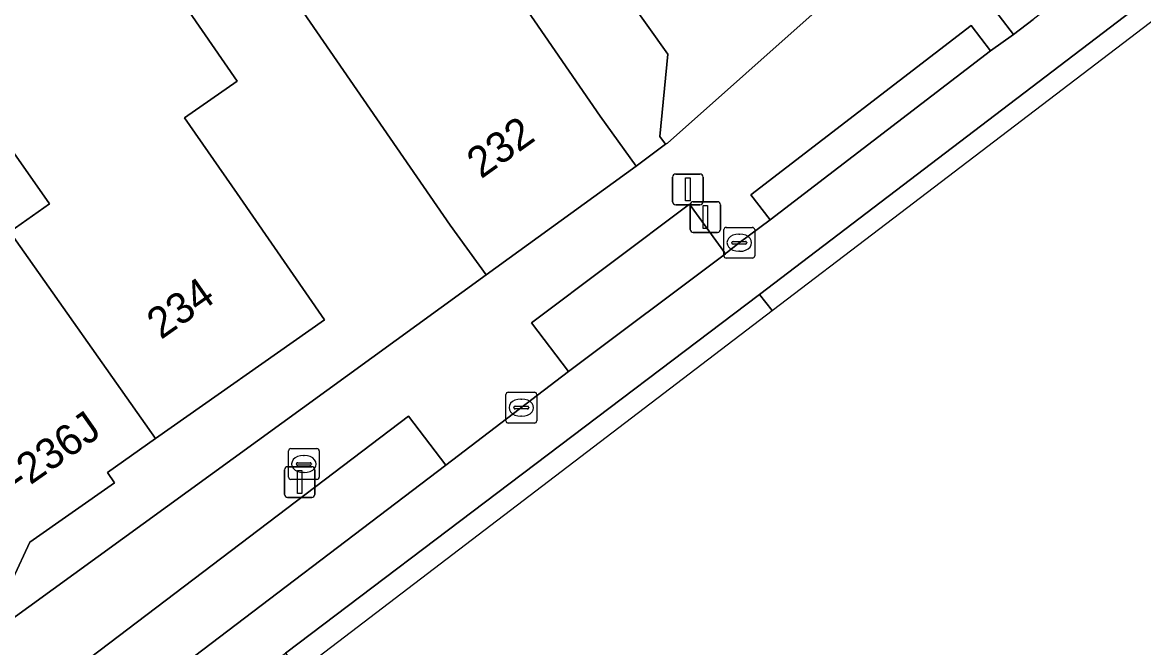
# Model space of a CAD drawing. Extents: x 159262 to 160143, y 383399 to 384319.
# Drawn here: x 159481.71 to 159518.21, y 383482.18 to 383502.51 of the extents above; entities that cross this region are included whole.
import ezdxf

# ---------------------------------------------------------------- set-up
doc = ezdxf.new("R2010")
doc.units = 0
for name, color, linetype in [('IMGEO_Brandkraan', 7, 'Continuous'), ('IMGEO_Erf', 7, 'Continuous'), ('IMGEO_Groenvoorziening', 7, 'Continuous'), ('IMGEO_Kolk', 7, 'Continuous'), ('IMGEO_Lichtmast', 7, 'Continuous'), ('IMGEO_Muur', 7, 'Continuous'), ('IMGEO_Pand', 7, 'Continuous'), ('IMGEO_Pand_nummerreeks', 7, 'Continuous'), ('IMGEO_Rijbaan_lokaal_gesloten', 7, 'Continuous'), ('IMGEO_Rijbaan_lokaal_open', 7, 'Continuous'), ('IMGEO_Voetpad_gesloten', 7, 'Continuous'), ('IMGEO_Voetpad_open', 7, 'Continuous')]:
    doc.layers.add(name, color=color, linetype=linetype)

msp = doc.modelspace()

# ---------------------------------------------------------------- linework, layer by layer
at = {"layer": 'IMGEO_Brandkraan'}
for p, q in [((159490.375, 383487.723), (159490.375, 383488.575)), ((159490.45, 383488.649), (159491.302, 383488.649)), ((159490.863, 383488.429), (159490.888, 383488.429)), ((159491.376, 383488.575), (159491.376, 383487.723)), ((159490.634, 383488.143), (159490.634, 383488.155)), ((159491.072, 383488.106), (159490.674, 383488.106)), ((159490.677, 383488.192), (159491.075, 383488.192)), ((159491.118, 383488.155), (159491.118, 383488.143)), ((159490.886, 383487.869), (159490.861, 383487.869)), ((159491.302, 383487.649), (159490.45, 383487.649))]:
    msp.add_line(p, q, dxfattribs=at)
for points in [[(159490.375, 383487.723), (159490.375, 383488.575)], [(159490.45, 383488.649), (159491.302, 383488.649)], [(159491.376, 383488.575), (159491.376, 383487.723)], [(159491.302, 383487.649), (159490.45, 383487.649)]]:
    msp.add_lwpolyline(points, dxfattribs=at)
for centre, radius, start, end in [((159490.452, 383488.573), 0.0765, 91.552, 178.448), ((159490.452, 383488.573), 0.0765, 91.552, 178.448), ((159491.3, 383488.573), 0.0765, 1.552, 88.448), ((159491.3, 383488.573), 0.0765, 1.552, 88.448), ((159490.674, 383488.152), 0.0403, 85.8775, 175.7526), ((159490.671, 383488.142), 0.0366, 178.938, 274.7102), ((159491.075, 383488.149), 0.043, 264.8664, 352.4533), ((159491.079, 383488.154), 0.0386, 1.7309, 96.639), ((159490.452, 383487.725), 0.0765, 181.552, 268.448), ((159490.452, 383487.725), 0.0765, 181.552, 268.448), ((159491.3, 383487.725), 0.0765, 271.552, 358.448), ((159491.3, 383487.725), 0.0765, 271.552, 358.448)]:
    msp.add_arc(centre, radius, start, end, dxfattribs=at)
for centre, major_axis, ratio, start_param, end_param in [((159490.862, 383488.149), (-0.387, 0.002), 0.722429, 4.712389, 7.853982), ((159490.887, 383488.149), (-0.39, 0.002), 0.717154, 1.570796, 4.712389)]:
    msp.add_ellipse(centre, major_axis=major_axis, ratio=ratio, start_param=start_param, end_param=end_param, dxfattribs=at)
at = {"layer": 'IMGEO_Erf'}
for points in [[(159495.234, 383507.143), (159500.525, 383499.46), (159501.698, 383497.84), (159502.651, 383498.548), (159502.464, 383498.803), (159502.724, 383501.477), (159489.016, 383520.701)], [(159483.729, 383507.801), (159488.703, 383500.6), (159487.845, 383500), (159486.992, 383499.404), (159488.698, 383496.947), (159491.549, 383492.839), (159486.045, 383488.975), (159484.476, 383487.874), (159484.71, 383487.541), (159481.953, 383485.607), (159481.399, 383484.415)], [(159476.722, 383479.744), (159496.814, 383494.302), (159495.641, 383495.922), (159487.609, 383507.564)]]:
    msp.add_lwpolyline(points, dxfattribs=at)
at = {"layer": 'IMGEO_Groenvoorziening'}
msp.add_lwpolyline([(159514.22, 383504.912), (159513.964, 383505.021), (159513.502, 383505.616), (159512.114, 383504.554), (159513.979, 383502.12), (159514.617, 383502.612)], dxfattribs=at)
for points in [[(159504.601, 383494.986), (159503.43, 383496.599), (159498.283, 383492.742), (159499.489, 383491.159)], [(159495.502, 383488.107), (159494.286, 383489.708), (159482.717, 383480.932), (159483.952, 383479.349), (159486.499, 383481.284)]]:
    msp.add_lwpolyline(points, close=True, dxfattribs=at)
at = {"layer": 'IMGEO_Kolk'}
for p, q in [((159504.551, 383494.921), (159504.551, 383495.773)), ((159504.626, 383495.847), (159505.478, 383495.847)), ((159505.552, 383495.773), (159505.552, 383494.921)), ((159504.81, 383495.341), (159504.81, 383495.353)), ((159504.853, 383495.39), (159505.251, 383495.39)), ((159505.039, 383495.627), (159505.064, 383495.627)), ((159505.294, 383495.353), (159505.294, 383495.341)), ((159505.248, 383495.304), (159504.85, 383495.304)), ((159505.062, 383495.067), (159505.037, 383495.067)), ((159505.478, 383494.847), (159504.626, 383494.847)), ((159497.454, 383489.556), (159497.454, 383490.408)), ((159497.529, 383490.482), (159498.381, 383490.482)), ((159497.942, 383490.262), (159497.967, 383490.262)), ((159498.455, 383490.408), (159498.455, 383489.556)), ((159497.713, 383489.976), (159497.713, 383489.988)), ((159498.151, 383489.939), (159497.753, 383489.939)), ((159497.756, 383490.025), (159498.154, 383490.025)), ((159498.197, 383489.988), (159498.197, 383489.976)), ((159497.965, 383489.702), (159497.94, 383489.702)), ((159498.381, 383489.482), (159497.529, 383489.482))]:
    msp.add_line(p, q, dxfattribs=at)
for points in [[(159504.551, 383494.921), (159504.551, 383495.773)], [(159504.626, 383495.847), (159505.478, 383495.847)], [(159505.552, 383495.773), (159505.552, 383494.921)], [(159505.478, 383494.847), (159504.626, 383494.847)], [(159497.454, 383489.556), (159497.454, 383490.408)], [(159497.529, 383490.482), (159498.381, 383490.482)], [(159498.455, 383490.408), (159498.455, 383489.556)], [(159498.381, 383489.482), (159497.529, 383489.482)]]:
    msp.add_lwpolyline(points, dxfattribs=at)
for centre, radius, start, end in [((159504.628, 383495.771), 0.0765, 91.552, 178.448), ((159504.628, 383495.771), 0.0765, 91.552, 178.448), ((159505.476, 383495.771), 0.0765, 1.552, 88.448), ((159505.476, 383495.771), 0.0765, 1.552, 88.448), ((159504.85, 383495.35), 0.0403, 85.8775, 175.7526), ((159504.847, 383495.34), 0.0366, 178.938, 274.7102), ((159505.251, 383495.347), 0.043, 264.8664, 352.4533), ((159505.255, 383495.352), 0.0386, 1.7309, 96.639), ((159504.628, 383494.923), 0.0765, 181.552, 268.448), ((159504.628, 383494.923), 0.0765, 181.552, 268.448), ((159505.476, 383494.923), 0.0765, 271.552, 358.448), ((159505.476, 383494.923), 0.0765, 271.552, 358.448), ((159497.531, 383490.406), 0.0765, 91.552, 178.448), ((159497.531, 383490.406), 0.0765, 91.552, 178.448), ((159498.379, 383490.406), 0.0765, 1.552, 88.448), ((159498.379, 383490.406), 0.0765, 1.552, 88.448), ((159497.753, 383489.985), 0.0403, 85.8775, 175.7526), ((159497.75, 383489.975), 0.0366, 178.938, 274.7102), ((159498.154, 383489.982), 0.043, 264.8664, 352.4533), ((159498.158, 383489.987), 0.0386, 1.7309, 96.639), ((159497.531, 383489.558), 0.0765, 181.552, 268.448), ((159497.531, 383489.558), 0.0765, 181.552, 268.448), ((159498.379, 383489.558), 0.0765, 271.552, 358.448), ((159498.379, 383489.558), 0.0765, 271.552, 358.448)]:
    msp.add_arc(centre, radius, start, end, dxfattribs=at)
for centre, major_axis, ratio, start_param, end_param in [((159505.038, 383495.347), (-0.387, 0.002), 0.722429, 4.712389, 7.853982), ((159505.063, 383495.347), (-0.39, 0.002), 0.717154, 1.570796, 4.712389), ((159497.941, 383489.982), (-0.387, 0.002), 0.722429, 4.712389, 7.853982), ((159497.966, 383489.982), (-0.39, 0.002), 0.717154, 1.570796, 4.712389)]:
    msp.add_ellipse(centre, major_axis=major_axis, ratio=ratio, start_param=start_param, end_param=end_param, dxfattribs=at)
at = {"layer": 'IMGEO_Lichtmast'}
for p, q in [((159502.981, 383497.579), (159503.771, 383497.579)), ((159503.771, 383497.579), (159502.981, 383497.579)), ((159502.881, 383496.679), (159502.881, 383497.479)), ((159502.881, 383497.479), (159502.881, 383496.679)), ((159503.871, 383497.479), (159503.871, 383496.679)), ((159503.871, 383496.679), (159503.871, 383497.479)), ((159503.771, 383496.579), (159502.981, 383496.579)), ((159502.981, 383496.579), (159503.771, 383496.579)), ((159503.451, 383495.78), (159503.451, 383496.58)), ((159503.451, 383496.58), (159503.451, 383495.78)), ((159503.551, 383496.68), (159504.341, 383496.68)), ((159504.341, 383496.68), (159503.551, 383496.68)), ((159504.441, 383496.58), (159504.441, 383495.78)), ((159504.441, 383495.78), (159504.441, 383496.58)), ((159504.341, 383495.68), (159503.551, 383495.68)), ((159503.551, 383495.68), (159504.341, 383495.68)), ((159490.343, 383488.062), (159491.133, 383488.062)), ((159491.133, 383488.062), (159490.343, 383488.062)), ((159490.243, 383487.162), (159490.243, 383487.962)), ((159490.243, 383487.962), (159490.243, 383487.162)), ((159491.233, 383487.962), (159491.233, 383487.162)), ((159491.233, 383487.162), (159491.233, 383487.962)), ((159491.133, 383487.062), (159490.343, 383487.062)), ((159490.343, 383487.062), (159491.133, 383487.062))]:
    msp.add_line(p, q, dxfattribs=at)
for points in [[(159503.301, 383497.454), (159503.451, 383497.454), (159503.451, 383496.704), (159503.301, 383496.704), (159503.301, 383497.454)], [(159503.871, 383496.555), (159504.021, 383496.555), (159504.021, 383495.805), (159503.871, 383495.805), (159503.871, 383496.555)], [(159490.663, 383487.937), (159490.813, 383487.937), (159490.813, 383487.187), (159490.663, 383487.187), (159490.663, 383487.937)]]:
    msp.add_lwpolyline(points, dxfattribs=at)
for centre, start, end in [((159502.981, 383497.479), 90, 180), ((159502.981, 383497.479), 90, 180), ((159503.771, 383497.479), 0, 90), ((159503.771, 383497.479), 360, 90), ((159502.981, 383496.679), 180, 270), ((159502.981, 383496.679), 180, 270), ((159503.551, 383496.58), 90, 180), ((159503.551, 383496.58), 90, 180), ((159503.771, 383496.679), 270, 0), ((159503.771, 383496.679), 270, 0), ((159504.341, 383496.58), 0, 90), ((159504.341, 383496.58), 360, 90), ((159503.551, 383495.78), 180, 270), ((159503.551, 383495.78), 180, 270), ((159504.341, 383495.78), 270, 0), ((159504.341, 383495.78), 270, 0), ((159490.343, 383487.962), 90, 180), ((159490.343, 383487.962), 90, 180), ((159491.133, 383487.962), 0, 90), ((159491.133, 383487.962), 360, 90), ((159490.343, 383487.162), 180, 270), ((159490.343, 383487.162), 180, 270), ((159491.133, 383487.162), 270, 0), ((159491.133, 383487.162), 270, 0)]:
    msp.add_arc(centre, 0.1, start, end, dxfattribs=at)
at = {"layer": 'IMGEO_Muur'}
msp.add_lwpolyline([(159487.531, 383522.214), (159489.016, 383520.701), (159502.724, 383501.477), (159502.464, 383498.803), (159502.651, 383498.548)], dxfattribs=at)
at = {"layer": 'IMGEO_Pand'}
for points in [[(159483.729, 383507.801), (159484.965, 383508.66), (159484.991, 383508.611), (159485.042, 383508.514), (159485.258, 383508.103), (159486.553, 383508.987), (159485.015, 383511.899), (159482.73, 383516.227), (159479.758, 383514.15), (159479.511, 383514.594), (159473.83, 383510.649), (159475.334, 383507.971), (159477.712, 383503.623), (159478.133, 383502.943), (159479.715, 383500.7), (159480.209, 383500), (159482.597, 383496.615), (159481.3, 383495.701), (159486.045, 383488.975), (159491.549, 383492.839), (159488.698, 383496.947), (159486.992, 383499.404), (159487.845, 383500), (159488.703, 383500.6)], [(159492.854, 383505.487), (159490.17, 383509.345), (159487.609, 383507.564), (159495.641, 383495.922), (159496.814, 383494.302), (159501.698, 383497.84), (159500.525, 383499.46), (159495.234, 383507.143)]]:
    msp.add_lwpolyline(points, close=True, dxfattribs=at)
msp.add_lwpolyline([(159481.399, 383484.415), (159481.953, 383485.607), (159484.71, 383487.541), (159484.476, 383487.874), (159486.045, 383488.975), (159481.3, 383495.701), (159482.597, 383496.615), (159480.209, 383500)], dxfattribs=at)
at = {"layer": 'IMGEO_Rijbaan_lokaal_gesloten'}
for points in [[(159441.755, 383447.67), (159462.471, 383460.966), (159490.279, 383481.992), (159505.707, 383493.657), (159520.375, 383504.829), (159523.234, 383507.076), (159523.45, 383507.257), (159536.444, 383518.15), (159538.496, 383519.827), (159542.031, 383522.493), (159556.314, 383532.084), (159558.176, 383533.322), (159557.167, 383534.781), (159555.701, 383533.767), (159540.95, 383523.893), (159539.823, 383523.091)], [(159526.719, 383512.115), (159525.098, 383510.798), (159520.716, 383507.346), (159514.617, 383502.612), (159513.979, 383502.12), (159513.233, 383501.584), (159506.052, 383496.095), (159505.052, 383495.347), (159504.637, 383495.013), (159504.601, 383494.986), (159499.489, 383491.159), (159495.502, 383488.107), (159486.499, 383481.284), (159483.952, 383479.349), (159479.598, 383476.059), (159467.385, 383466.798), (159465.574, 383465.42), (159463.506, 383463.865)]]:
    msp.add_lwpolyline(points, dxfattribs=at)
at = {"layer": 'IMGEO_Rijbaan_lokaal_open'}
for points in [[(159506.117, 383493.138), (159509.624, 383495.811), (159522.6, 383505.702), (159552.945, 383528.833), (159557.01, 383531.044), (159556.314, 383532.084), (159542.031, 383522.493), (159538.496, 383519.827), (159536.444, 383518.15), (159523.45, 383507.257), (159523.234, 383507.076), (159520.375, 383504.829), (159505.707, 383493.657), (159506.117, 383493.138)], [(159473.83, 383510.649), (159479.511, 383514.594), (159479.758, 383514.15), (159482.73, 383516.227), (159481.748, 383518.087), (159481.712, 383518.155), (159486.973, 383521.965), (159487.044, 383521.866), (159487.531, 383522.214), (159489.016, 383520.701), (159502.724, 383501.477), (159502.464, 383498.803), (159502.651, 383498.548), (159502.713, 383498.59), (159507.817, 383503.114), (159506.2, 383505.387), (159500.198, 383513.689), (159498.156, 383516.556), (159492.742, 383524.156), (159491.295, 383526.187), (159490.824, 383526.848)], [(159490.734, 383481.412), (159506.117, 383493.138), (159505.707, 383493.657), (159490.279, 383481.992), (159490.734, 383481.412)]]:
    msp.add_lwpolyline(points, dxfattribs=at)
at = {"layer": 'IMGEO_Voetpad_gesloten'}
msp.add_lwpolyline([(159513.233, 383501.584), (159512.601, 383502.411), (159505.424, 383496.904), (159506.052, 383496.095)], close=True, dxfattribs=at)
at = {"layer": 'IMGEO_Voetpad_open'}
for points in [[(159512.968, 383508.994), (159509.744, 383505.222), (159507.817, 383503.114), (159502.713, 383498.59), (159502.651, 383498.548), (159501.698, 383497.84), (159496.814, 383494.302), (159476.722, 383479.744), (159469.787, 383474.742), (159469.311, 383474.399), (159462.522, 383469.489), (159460.521, 383467.934), (159461.322, 383466.728), (159460.48, 383466.17), (159455.487, 383462.857), (159454.645, 383462.299), (159453.93, 383463.377), (159453.099, 383462.856), (159453.164, 383462.766), (159448.436, 383459.357), (159443.209, 383455.589), (159437.735, 383451.642), (159432.558, 383448.247)], [(159494.286, 383489.708), (159495.502, 383488.107), (159499.489, 383491.159), (159498.283, 383492.742), (159503.43, 383496.599), (159504.601, 383494.986), (159504.637, 383495.013), (159505.052, 383495.347), (159506.052, 383496.095), (159505.424, 383496.904), (159512.601, 383502.411), (159513.233, 383501.584), (159513.979, 383502.12), (159512.114, 383504.554), (159511.859, 383504.888)], [(159458.992, 383462.996), (159462.249, 383465.435), (159463.506, 383463.865), (159465.574, 383465.42), (159464.344, 383467.051), (159478.388, 383477.639), (159479.598, 383476.059), (159483.952, 383479.349), (159482.717, 383480.932), (159494.286, 383489.708)]]:
    msp.add_lwpolyline(points, dxfattribs=at)

# ---------------------------------------------------------------- texts
at = {"layer": 'IMGEO_Pand_nummerreeks'}
for s, rotation, p in [('232', 35.4546, (159496.645, 383497.406)), ('234', 35.0707, (159486.222, 383492.179)), ('236-236J', 35.0478, (159479.779, 383485.914))]:
    msp.add_text(s, height=1, rotation=rotation, dxfattribs=at).set_placement(p)

doc.saveas('drawing.dxf')
